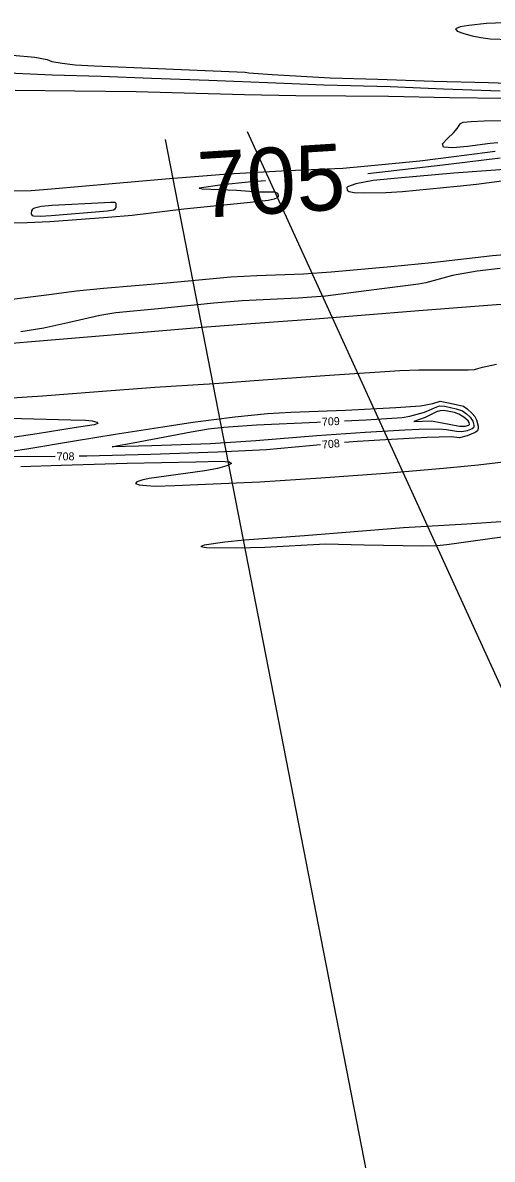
# Model space of a CAD drawing. Extents: x -291892836 to 2945206, y -477993085 to 1832792.
# Drawn here: x 1853134 to 1853369, y 543302 to 543870 of the extents above; entities that cross this region are included whole.
import ezdxf

# ---------------------------------------------------------------- set-up
doc = ezdxf.new("R2010")
doc.units = 0
for name, color, linetype in [('DT_X_Contour_Minor', 7, 'Continuous'), ('DT_X_Terrain_Ground_Line', 7, 'Continuous'), ('Level 19', 7, 'Continuous'), ('Level 40', 7, 'Continuous')]:
    doc.layers.add(name, color=color, linetype=linetype)

msp = doc.modelspace()

# ---------------------------------------------------------------- linework, layer by layer
at = {"layer": 'DT_X_Contour_Minor'}
for points in [[(1853375.27, 543869.67), (1853366.28, 543869.35), (1853357.59, 543868.37), (1853353.22, 543867.65), (1853350.89, 543866.7), (1853351.74, 543865.52), (1853354.95, 543864.24), (1853359.2, 543863.09), (1853363.5, 543862.22), (1853368.14, 543861.66), (1853387.86, 543860.91)], [(1853129.42, 543853.5), (1853140.59, 543852.41), (1853146.76, 543851.26), (1853148.95, 543850.32), (1853154.15, 543849.4), (1853160.69, 543848.68), (1853170.24, 543848.13), (1853202.09, 543846.87), (1853225.76, 543845.85), (1853245.74, 543844.97), (1853247.47, 543844.69), (1853259.2, 543843.74), (1853288.12, 543842.19), (1853311.99, 543841.41), (1853339.88, 543840.45), (1853367.36, 543839.76), (1853396.05, 543838.75)], [(1853116.22, 543845.13), (1853149.24, 543843.71), (1853173.66, 543842.9), (1853198.93, 543842.04), (1853227.47, 543840.97), (1853261.08, 543839.57), (1853285, 543838.67), (1853318.12, 543837.73), (1853344.85, 543836.6), (1853373.19, 543835.57)], [(1853375.72, 543831.83), (1853347.83, 543832.08), (1853317.35, 543832.8), (1853296.08, 543832.9), (1853271.09, 543833.09), (1853245.29, 543833.61), (1853215.22, 543834.5), (1853191.15, 543835.14), (1853160.46, 543835.45), (1853130.74, 543835.76)], [(1853371.95, 543809.68), (1853368.16, 543809.3), (1853356.8, 543807.79), (1853349.57, 543807.12), (1853344.79, 543807.44), (1853344.4, 543809.22), (1853346.89, 543811.9), (1853349.91, 543814.66), (1853351.65, 543816.83), (1853353.28, 543819.36), (1853354.74, 543819.92), (1853358.63, 543820.33), (1853365.21, 543820.62), (1853394.11, 543820.98)], [(1853125.69, 543785.64), (1853138.65, 543785.9), (1853148.86, 543786.66), (1853179.12, 543789.37), (1853205.9, 543791.67), (1853237.02, 543794.17), (1853266.8, 543795.88), (1853294.49, 543797.03), (1853306.97, 543798.1), (1853332.98, 543800.71), (1853349.99, 543802.76), (1853370.7, 543805.53)], [(1853373.26, 543801.94), (1853347.43, 543798.75), (1853317.23, 543795.34), (1853306.96, 543794.24)], [(1853350.06, 543794.54), (1853322.07, 543791.98), (1853309.75, 543790.75), (1853300.97, 543789.09), (1853296.93, 543787.74), (1853296.44, 543787.25), (1853296.61, 543786.04), (1853297.61, 543785.36), (1853300.22, 543784.87), (1853304.88, 543784.68), (1853316.07, 543784.88), (1853324.43, 543785.36), (1853351.71, 543787.99), (1853361.29, 543789.02), (1853390.41, 543792.89)], [(1853379.97, 543796.61), (1853350.06, 543794.54)], [(1853255.89, 543790.6), (1853247.32, 543790.07), (1853234.2, 543788.7), (1853222.7, 543787.01), (1853224.2, 543786.64), (1853241.34, 543786.04), (1853252.16, 543785.2), (1853260.5, 543785.09), (1853261.91, 543784.54), (1853262.19, 543783.55), (1853262.15, 543782.89), (1853261.63, 543782.19), (1853260.11, 543781.51), (1853257.18, 543780.9), (1853246.74, 543779.68), (1853215.08, 543776.55), (1853189.12, 543773.33), (1853176.98, 543772.32), (1853148.05, 543770.19), (1853136.61, 543769.61), (1853115.92, 543769.35)], [(1853175.4, 543779.7), (1853149.27, 543778.35), (1853143.67, 543777.82), (1853140.3, 543777.03), (1853139.31, 543776.45), (1853138.82, 543775.74), (1853138.71, 543774.3), (1853138.79, 543773.78), (1853139.12, 543773.42), (1853139.94, 543773.2), (1853143.22, 543773.05), (1853148.75, 543773.28), (1853176.89, 543775.59), (1853179.85, 543776.11), (1853180.7, 543776.61), (1853181.14, 543777.35), (1853181.19, 543779.38), (1853180.76, 543779.78), (1853178.53, 543779.89), (1853175.4, 543779.7)], [(1852933.18, 543714.44), (1852955.99, 543716.89), (1852982.21, 543719.45), (1853009.65, 543721.65), (1853037.35, 543723.39), (1853065.87, 543725.72), (1853093.36, 543728.01), (1853123.86, 543730.85), (1853145.06, 543733.55), (1853161.34, 543735.68), (1853174.85, 543737.03), (1853206.54, 543739.74), (1853238.57, 543742.71), (1853251.5, 543743.4), (1853274.8, 543744.21), (1853288.61, 543745.16), (1853318.49, 543747.77), (1853339.04, 543749.91), (1853369.38, 543753.32), (1853399.58, 543755.91), (1853417.34, 543757.13)], [(1853674.09, 543753.4), (1853663.05, 543752.38), (1853634.3, 543750.06), (1853601.98, 543747.4), (1853571.91, 543744.77), (1853540.99, 543742.12), (1853508.38, 543739.65), (1853483.05, 543737.7), (1853450.95, 543735.02), (1853419.07, 543732.33), (1853388.86, 543730.06), (1853358.38, 543727.67), (1853332.48, 543725.75), (1853303.67, 543723.39), (1853280.8, 543721.54), (1853248.52, 543719.15), (1853224.12, 543717.35), (1853194.69, 543714.91), (1853162.8, 543712.21), (1853138.86, 543710.12), (1853107.39, 543707.58)], [(1853373.13, 543746.84), (1853361.67, 543745.48), (1853349.27, 543743.39), (1853339.75, 543740.76), (1853336, 543739.69), (1853332.43, 543738.99), (1853307.5, 543735.78), (1853285.81, 543732.95), (1853272.26, 543731.96), (1853244.23, 543730.62), (1853229.99, 543729.45), (1853202.13, 543726.77), (1853181.03, 543724.64), (1853173.1, 543723.37), (1853157.07, 543719.73), (1853145, 543716.95), (1853133.6, 543715.17)], [(1853116.27, 543681.31), (1853144.39, 543683.23), (1853172.19, 543685.44), (1853200.45, 543687.58), (1853230.36, 543689.43), (1853254.67, 543691.21), (1853290.33, 543693.72), (1853323.02, 543695.82), (1853332.48, 543696.15), (1853357.12, 543696.29), (1853360.35, 543696.33), (1853361.99, 543696.85), (1853364.4, 543697.57), (1853371.32, 543698.99)], [(1853109.09, 543652.72), (1853136.53, 543656.76), (1853160.38, 543660.81), (1853180.67, 543664), (1853204.58, 543667.67), (1853219.45, 543670.03), (1853240.59, 543672.7), (1853256.84, 543674.39), (1853268.54, 543675.01), (1853295.88, 543676.06), (1853321.05, 543677.33), (1853333.4, 543678.29), (1853339.56, 543679.31), (1853343.13, 543680.5), (1853348.19, 543679.53), (1853354.87, 543677.98), (1853356.71, 543676.8), (1853359.26, 543674.39), (1853360.48, 543672.83), (1853361.35, 543671.18), (1853362.15, 543668.06), (1853362.19, 543666.82), (1853361.79, 543665.78), (1853360.74, 543664.85), (1853356.76, 543663.23), (1853352.79, 543662.3), (1853348.67, 543662.69), (1853336.7, 543662.38), (1853315.91, 543661.29), (1853301.78, 543660.42), (1853295.28, 543659.82)], [(1853295.29, 543670.77), (1853306.18, 543671.28), (1853324.26, 543672.41), (1853327.94, 543673.03), (1853335.4, 543675.13), (1853340.4, 543677.16), (1853342.8, 543678.15), (1853345.59, 543677.97), (1853351.22, 543676.78), (1853354.3, 543675.67), (1853356.35, 543674.25), (1853358.24, 543672.53), (1853359.54, 543670.55), (1853360.03, 543668.64), (1853360.05, 543667.88), (1853359.81, 543667.25), (1853359.16, 543666.68), (1853356.63, 543665.68), (1853354.04, 543665.16), (1853351.35, 543665.39), (1853346.43, 543666.23), (1853342.56, 543666.52), (1853332.67, 543666.36), (1853325.52, 543665.98), (1853305.76, 543664.88), (1853281.55, 543663.21), (1853251.03, 543660.67), (1853228.39, 543659.28), (1853199.03, 543658.2), (1853179.2, 543657.7), (1853181.43, 543658.17), (1853189.69, 543659.74), (1853218.75, 543665.29), (1853227.37, 543666.67), (1853234.95, 543667.61), (1853251.28, 543668.8), (1853281.58, 543670.13), (1853283.3, 543670.21)], [(1853329.96, 543670.43), (1853338.62, 543670.67), (1853344.19, 543669.77), (1853352.89, 543668.05), (1853355.63, 543668), (1853357.59, 543668.5), (1853357.92, 543668.94), (1853357.73, 543669.93), (1853357.23, 543670.67), (1853354.95, 543672.5), (1853352.53, 543674.1), (1853350.36, 543674.92), (1853345, 543675.85), (1853343.01, 543675.8), (1853341.33, 543675.27), (1853335.63, 543672.38), (1853329.96, 543670.43)], [(1853127.69, 543672.02), (1853158.58, 543671.19), (1853165.91, 543671.08), (1853169.13, 543670.71), (1853171.54, 543670.14), (1853172.1, 543669.46), (1853170.17, 543668.79), (1853160.13, 543667.18), (1853141.77, 543664.3), (1853112.41, 543659.87)], [(1853283.33, 543658.71), (1853277.89, 543658.21), (1853256.41, 543656.29), (1853231.79, 543655.07), (1853198.51, 543653.89), (1853166.45, 543653.06), (1853162.67, 543653.02)], [(1853150.67, 543652.9), (1853127.63, 543652.74)], [(1853133.47, 543647.94), (1853153.69, 543648.51), (1853186.64, 543649.56), (1853221.1, 543650.29), (1853233.44, 543650.58), (1853237.88, 543650.26), (1853238.83, 543649.4), (1853236.57, 543648.18), (1853231.86, 543646.88), (1853225.5, 543645.74), (1853197.67, 543641.9), (1853194.06, 543641.09), (1853191.49, 543640.23), (1853190.85, 543639.43), (1853192.69, 543638.78), (1853196.33, 543638.33), (1853200.76, 543638.12), (1853210.49, 543638.46), (1853225.92, 543639.15), (1853252.94, 543640.25), (1853283.56, 543642.28), (1853315.82, 543644.62), (1853344.8, 543647.11), (1853362.16, 543648.77), (1853391.68, 543652.26)], [(1853375.99, 543620.37), (1853356.46, 543619.03), (1853324.92, 543617.19), (1853300.15, 543615.2), (1853275.36, 543613.23), (1853245.29, 543611.04), (1853235.58, 543610.1), (1853225.15, 543608.53), (1853223.47, 543607.84), (1853226.29, 543607.45), (1853241.27, 543607.24), (1853255.44, 543607.64), (1853285.93, 543609.24), (1853305.22, 543608.77), (1853334.43, 543608.21), (1853341.48, 543608.43), (1853346.56, 543608.96), (1853374.05, 543612.72)]]:
    msp.add_lwpolyline(points, dxfattribs=at)
at = {"layer": 'Level 40'}
for p, q in [((1853498.03, 543265.22), (1853246.91, 543815.11)), ((1853310.42, 543275.19), (1853205.81, 543811.29))]:
    msp.add_line(p, q, dxfattribs=at)

# ---------------------------------------------------------------- texts
at = {"layer": 'DT_X_Terrain_Ground_Line'}
msp.add_text('705', height=33, rotation=3.5581, dxfattribs=at).set_placement((1853222.98, 543772.02))
at = {"layer": 'Level 19'}
for s, rotation, p in [('709', 2.6757, (1853284.13, 543668.25)), ('708', 5.2999, (1853284.27, 543656.79)), ('708', 0.6073, (1853151.45, 543650.9))]:
    msp.add_text(s, height=4, rotation=rotation, dxfattribs=at).set_placement(p)

doc.saveas('drawing.dxf')
